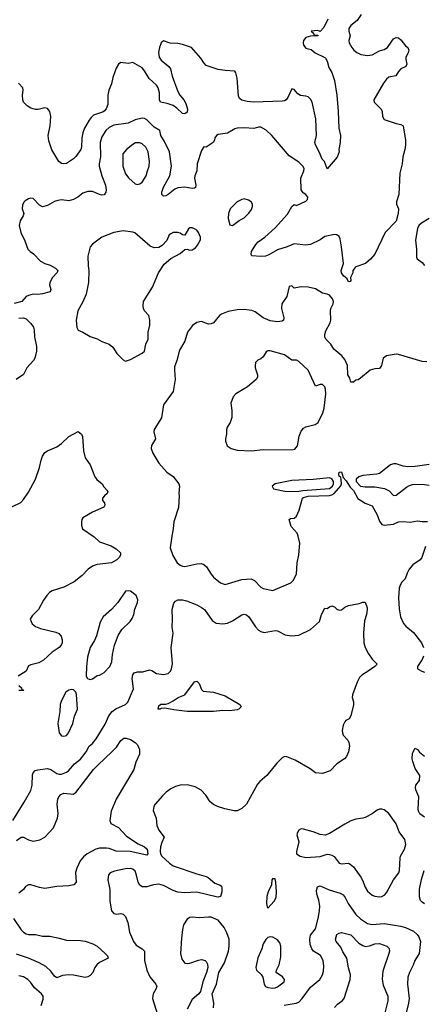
# Model space of a CAD drawing. Header units: inches. Extents: x 1682530 to 1839546, y 640742 to 791647.
# Tile 638 of 656: x 1754837 to 1758240, y 702021 to 710326. Entities that reach past the tile are written whole.
import ezdxf

# ---------------------------------------------------------------- set-up
doc = ezdxf.new("R2010")
doc.units = ezdxf.units.IN
doc.header["$MEASUREMENT"] = 0
doc.layers.add('B7750', color=7, linetype='Continuous')
doc.layers.add('B7751', color=7, linetype='Continuous')

msp = doc.modelspace()

# ---------------------------------------------------------------- linework, layer by layer
at = {"layer": 'B7750', "color": 5}
for points, elevation in [([(1758093.7, 710000), (1758093.4, 709990), (1758101.6, 709950), (1758092.7, 709930), (1758049.2, 709910.8), (1758030.4, 709890), (1758008.4, 709851.6), (1757950, 709839.5), (1757930, 709823.6), (1757904.4, 709790), (1757822.8, 709650), (1757825.8, 709630), (1757883.6, 709570), (1757891.8, 709550), (1757897.1, 709510), (1757910, 709484), (1758010, 709450.5), (1758050, 709442.8), (1758070, 709430.8), (1758074.2, 709414.2), (1758090.3, 709310), (1758090.2, 709270.3), (1758085.4, 709230), (1758067, 709170), (1758061.2, 709110), (1758041.5, 709030), (1758033.4, 708850), (1758013.8, 708790), (1758014.6, 708770), (1758030.2, 708730), (1758028, 708690), (1758010, 708626), (1757918.8, 708530), (1757830, 708348), (1757794.4, 708305.6), (1757752, 708270), (1757670, 708241.3), (1757664.4, 708235.5), (1757646.5, 708210), (1757644.6, 708190), (1757627.3, 708150), (1757630, 708126), (1757622, 708118), (1757610, 708115.3), (1757598.6, 708138.6), (1757565.8, 708165.8), (1757549.8, 708190), (1757547.8, 708210), (1757566, 708270), (1757551, 708411), (1757538.3, 708478.3), (1757530, 708495.6), (1757510, 708511.6), (1757490, 708515.1), (1757410, 708496.2), (1757370.7, 708470), (1757290, 708429.8), (1757250, 708424.8), (1757150, 708435.6), (1757090.7, 708410), (1757010, 708383.5), (1756938, 708342), (1756908.6, 708331.4), (1756868.7, 708328.7), (1756792.9, 708332.9), (1756788.7, 708348.7), (1756792.6, 708370), (1756826.8, 708430), (1756848.5, 708451.5), (1756903.1, 708490), (1756990, 708570.2), (1757093.9, 708686.1), (1757130, 708750.4), (1757150, 708766), (1757170, 708758.4), (1757250, 708794), (1757264, 708810), (1757267.6, 708830), (1757250.6, 708850), (1757226.3, 708866.3), (1757210.5, 708890), (1757207, 708990), (1757232.6, 709050), (1757234.1, 709070), (1757225.3, 709090), (1757190, 709125.1), (1757110, 709177.6), (1756963.6, 709350), (1756914, 709394), (1756870, 709419.1), (1756850, 709418), (1756810, 709406.6), (1756730, 709413), (1756670.2, 709409.8), (1756650, 709404.4), (1756590, 709367.8), (1756510, 709356.2), (1756496, 709350), (1756482, 709330), (1756479.1, 709310), (1756468, 709290), (1756410, 709249.5), (1756390, 709252), (1756370, 709222.7), (1756332.7, 709110), (1756329.2, 709050), (1756314.3, 709010), (1756311.8, 708990), (1756321.5, 708930), (1756318.4, 708910), (1756310, 708904), (1756290, 708901.4), (1756230, 708913.3), (1756170, 708907.8), (1756144.2, 708895.8), (1756090, 708851), (1756070, 708840.9), (1756050, 708838), (1756034, 708850), (1756034.8, 708870), (1756050, 708912.2), (1756101.6, 709010), (1756115.6, 709090), (1756098.7, 709210), (1756058.9, 709298.9), (1756027, 709350), (1756017, 709390), (1755970, 709419.1), (1755910, 709479.8), (1755890, 709491.8), (1755870, 709494.8), (1755810, 709482.4), (1755750, 709452.9), (1755630, 709435.7), (1755590, 709416.5), (1755561.8, 709390), (1755530, 709336.3), (1755514.3, 709290), (1755517.5, 709170), (1755506.5, 709110), (1755507.4, 709090), (1755529, 709010), (1755560.7, 708930), (1755566, 708890), (1755562.4, 708870), (1755550.3, 708849.7), (1755530, 708846.3), (1755510, 708851.2), (1755450, 708877.2), (1755410, 708876.8), (1755370, 708863.5), (1755327.4, 708830), (1755290, 708807.9), (1755250, 708799.2), (1755190, 708805.4), (1755158.6, 708801.4), (1755130, 708791.9), (1755070, 708758), (1755030, 708747.2), (1755002.6, 708762.6), (1754950, 708818), (1754930, 708820.9), (1754910, 708816), (1754882.8, 708797.2), (1754872.7, 708787.3), (1754859.1, 708760.9), (1754858, 708730), (1754870.5, 708690), (1754864.9, 708670), (1754840.4, 708630), (1754832.7, 708590), (1754846, 708530), (1754879.6, 708459.6), (1754904.9, 708390), (1754923.7, 708370), (1754953.4, 708350), (1755012, 708290), (1755048.5, 708270), (1755094.6, 708254.6), (1755138, 708230), (1755157.1, 708210), (1755153.2, 708193.2), (1755114, 708150), (1755090.4, 708110), (1755088.9, 708090), (1755098, 708050), (1755092.7, 708030), (1755030, 708013.7), (1754990, 708008.9), (1754950, 708010.8), (1754910, 708000.5), (1754890.6, 707990), (1754853.4, 707950), (1754790, 707931.5)], 840), ([(1756019.1, 710000), (1756030, 709985.3), (1756095.5, 709930), (1756108, 709910), (1756122.6, 709850), (1756170, 709720.5), (1756187.9, 709687.9), (1756220.3, 709650), (1756237.5, 709617.5), (1756252.7, 709570), (1756250, 709547), (1756230, 709531.8), (1756210, 709535.6), (1756160.8, 709580.8), (1756130, 709602.2), (1756079.8, 709619.8), (1756022.7, 709630), (1756015.8, 709650), (1756015.9, 709710), (1756005.5, 709750), (1755990, 709772.9), (1755929.5, 709829.5), (1755890, 709895.6), (1755870, 709918.4), (1755790, 709963.6), (1755750, 709955.8), (1755690, 709963.5), (1755669.3, 709950.7), (1755650, 709917), (1755622.6, 709837.4), (1755610, 709784.5), (1755587.8, 709730), (1755580.5, 709690), (1755581, 709610), (1755566.4, 709573.6), (1755550, 709553.8), (1755535.7, 709544.3), (1755460.3, 709519.7), (1755438.6, 709501.4), (1755421.7, 709478.3), (1755383.8, 709410), (1755370, 709372.3), (1755361.3, 709330), (1755357.8, 709250), (1755352.2, 709230), (1755310, 709173), (1755290, 709152.3), (1755230, 709112), (1755210, 709109.6), (1755190, 709113.6), (1755166, 709130), (1755108, 709228), (1755083.2, 709303.2), (1755076.5, 709350), (1755094.6, 709430), (1755098.6, 709510), (1755090.5, 709550), (1755070, 709576.4), (1755050, 709582), (1754992.3, 709567.7), (1754968.7, 709568.7), (1754930, 709580.4), (1754898.4, 709598.4), (1754869.8, 709629.8), (1754862.6, 709650), (1754861.1, 709690), (1754866.3, 709730), (1754862.9, 709750), (1754825.2, 709790)], 820), ([(1757414.7, 710000), (1757430, 709974.8), (1757443.6, 709923.6), (1757470, 709879.1), (1757492.1, 709812.1), (1757511.3, 709690), (1757523.1, 709550), (1757527.7, 709410), (1757541.8, 709350), (1757540.3, 709290), (1757528.7, 709230), (1757530.3, 709209.7), (1757514.6, 709165.4), (1757430, 709068.7), (1757408.2, 709128.2), (1757387.8, 709150), (1757365.3, 709205.3), (1757329.7, 709270), (1757325.1, 709290), (1757338, 709350), (1757332.9, 709490), (1757303.8, 709630), (1757290, 709656.3), (1757270, 709674.7), (1757250, 709681.3), (1757204.9, 709684.9), (1757180.7, 709700.7), (1757150, 709736.2), (1757130, 709742), (1757098.5, 709670), (1757082.8, 709650), (1757070, 709642.4), (1757050, 709638.2), (1756810, 709628.7), (1756755.3, 709635.3), (1756710, 709647.2), (1756690, 709662), (1756682.2, 709682.2), (1756671.1, 709831.1), (1756658.3, 709878.3), (1756650, 709892.8), (1756570, 709895.8), (1756510, 709904.2), (1756410, 709938), (1756390, 709960.5), (1756370, 709993.7), (1756364.4, 710000)], 820), ([(1758290, 708649.5), (1758224.9, 708610), (1758203.1, 708590), (1758190, 708564), (1758175.3, 708464.7), (1758182.3, 708390), (1758181.9, 708321.9), (1758188.6, 708308.6), (1758230, 708276.4), (1758250, 708253.4)], 860), ([(1758270, 707440.5), (1758230, 707443.1), (1758030, 707502.5), (1758010, 707503.2), (1757930.6, 707489.4), (1757900.7, 707470), (1757886.5, 707410), (1757870, 707385), (1757830, 707381), (1757791.4, 707368.6), (1757710, 707301.2), (1757690, 707289.2), (1757670, 707285.2), (1757650, 707269), (1757630, 707268.7), (1757621.1, 707301.1), (1757604.7, 707330), (1757599.4, 707410), (1757579.3, 707459.3), (1757551.8, 707491.8), (1757485.7, 707545.7), (1757459.7, 707590), (1757419.1, 707630), (1757410.9, 707650), (1757409.8, 707670), (1757417.4, 707702.6), (1757455.1, 707770), (1757461.3, 707790), (1757458, 707870), (1757459.8, 707890), (1757478.7, 707930), (1757481.5, 707950), (1757475.3, 707970), (1757450, 708001.3), (1757430, 708011.3), (1757390, 708019.6), (1757330, 708055.1), (1757270, 708069.3), (1757210, 708073), (1757150, 708061.2), (1757130, 708081.2), (1757110, 708074), (1757088.9, 707990), (1757048, 707930), (1757043, 707890), (1757063.1, 707810), (1757060.5, 707790), (1757050, 707782.4), (1757010, 707776.4), (1756950, 707786.3), (1756890, 707812.3), (1756821.6, 707861.6), (1756793.3, 707873.3), (1756730, 707881.8), (1756670, 707878), (1756595.9, 707864.1), (1756538.7, 707841.3), (1756521.3, 707830), (1756470.9, 707769.1), (1756450, 707760.4), (1756430, 707757.2), (1756370, 707778.8), (1756330, 707772.5), (1756293.9, 707746.1), (1756250.3, 707690), (1756230, 707614), (1756182.8, 707537.2), (1756161.6, 707450), (1756142.7, 707397.4), (1756140.8, 707370), (1756148.5, 707290), (1756130.6, 707190), (1756050, 707078), (1756032.5, 706967.5), (1755970.5, 706870), (1755968.1, 706848.1), (1755981, 706790), (1755947.1, 706732.9), (1755944.7, 706710), (1755958, 706670), (1756010, 706584.7), (1756078, 706510), (1756130, 706471.3), (1756178.8, 706410), (1756182.8, 706390), (1756177.3, 706330), (1756182, 706310), (1756176.4, 706210), (1756136.1, 706090), (1756131.9, 706030), (1756118.4, 705970), (1756106, 705870), (1756126.7, 705806.7), (1756164.7, 705744.7), (1756190, 705723.7), (1756210, 705715.6), (1756230, 705714), (1756330, 705737.3), (1756370, 705738.3), (1756390, 705731.6), (1756412.4, 705710), (1756450, 705647.7), (1756470, 705623), (1756530, 705576.4), (1756570, 705560.4), (1756710, 705604.5), (1756788.3, 705608.3), (1756816.8, 705596.8), (1756870, 705540.5), (1756890, 705528), (1756970, 705511.8), (1757122.8, 705577.2), (1757143.7, 705596.3), (1757171.2, 705648.8), (1757176.5, 705743.5), (1757190.6, 705810.6), (1757199.8, 705910), (1757185.9, 705970), (1757175.3, 705995.3), (1757126.9, 706050), (1757109.4, 706110.6), (1757121.5, 706118.5), (1757150, 706122), (1757170, 706138), (1757192.6, 706187.4), (1757220.7, 706290), (1757230, 706296.6), (1757270, 706306.2), (1757450, 706313.6), (1757470, 706317.4), (1757489.3, 706330.7), (1757544.8, 706395.2), (1757548.8, 706410), (1757547.8, 706447.8), (1757544, 706464), (1757530, 706476), (1757527.5, 706490), (1757530, 706510.6), (1757550, 706510.8), (1757563.4, 706463.4), (1757590, 706437.3), (1757622.3, 706382.3), (1757650, 706354.9), (1757688.2, 706288.2), (1757750, 706246.7), (1757810, 706224), (1757850, 706150.7), (1757870, 706096.3), (1757890, 706067), (1757910, 706061.1), (1757988, 706072), (1758030.4, 706090.4), (1758070, 706094.4), (1758130, 706087.7), (1758190, 706099.3), (1758230, 706092.7), (1758274.2, 706094.2)], 860), ([(1754830, 707808.5), (1754870, 707810.4), (1754890, 707803.8), (1754930, 707764.4), (1754952, 707732), (1754959, 707710), (1754960.9, 707650), (1754979.5, 707570), (1754977.4, 707530), (1754963.8, 707470), (1754953.7, 707450), (1754897.2, 707390), (1754868.2, 707331.8), (1754808.1, 707291.9)], 840), ([(1754770, 706216.5), (1754846, 706254), (1754870, 706278.4), (1754910, 706339.3), (1754969.8, 706450), (1755003.1, 706550), (1755016.9, 706610), (1755030, 706642.8), (1755050, 706674), (1755070, 706690.5), (1755150, 706723.1), (1755190, 706750.3), (1755250, 706810.4), (1755330.9, 706850.9), (1755358, 706830), (1755366, 706810), (1755374.4, 706690), (1755390, 706631.3), (1755430.3, 706570.4), (1755470.5, 706470.5), (1755487.9, 706447.9), (1755530.8, 706410), (1755545.8, 706385.8), (1755578.8, 706350), (1755574.8, 706330), (1755550.7, 706310), (1755536.3, 706290), (1755534, 706270), (1755550.8, 706250), (1755554.8, 706230), (1755544.9, 706215.1), (1755449.3, 706170.7), (1755370, 706125.2), (1755360.5, 706110), (1755358, 706090), (1755359.1, 706059.1), (1755366.8, 706030), (1755463.6, 705963.6), (1755510, 705922), (1755606.6, 705886.6), (1755650, 705862), (1755686.8, 705830), (1755687.7, 705810), (1755675.5, 705790), (1755654.4, 705770), (1755610, 705743.8), (1755490.8, 705730.8), (1755450, 705716.8), (1755414, 705690), (1755362.9, 705637.1), (1755294.7, 705585.3), (1755210, 705540.3), (1755111.3, 705508.7), (1755087.1, 705492.9), (1755065.5, 705470), (1755037.1, 705430), (1754995.5, 705350), (1754942.5, 705297.5), (1754924.7, 705270), (1754941, 705230), (1754970, 705207.3), (1755011, 705190), (1755140.8, 705160.8), (1755168.1, 705148.1), (1755185.4, 705125.4), (1755194.7, 705094.7), (1755194.4, 705070), (1755185.5, 705050), (1755170, 705029.7), (1755110, 704991.2), (1755037.4, 704922.6), (1754998.8, 704901.2), (1754930, 704885.3), (1754910, 704874.7), (1754890.2, 704829.8), (1754823.7, 704790)], 840), ([(1758290, 706572.7), (1758170, 706556.2), (1758110, 706555.6), (1758070, 706561.1), (1758010, 706579.1), (1757990, 706579.7), (1757962, 706570), (1757870, 706499.1), (1757847.4, 706492.6), (1757730, 706481.9), (1757697.4, 706470), (1757674.7, 706450), (1757672.8, 706430), (1757710, 706390.1), (1757750, 706384.7), (1757830, 706385), (1757912.8, 706372.8), (1757952, 706352), (1757990, 706312.8), (1758010, 706315.8), (1758097.7, 706382.3), (1758122.7, 706397.3), (1758150, 706405.5), (1758230, 706407.4), (1758290, 706399.8)], 880), ([(1758257.5, 705882.5), (1758226.4, 705790), (1758212.7, 705770), (1758153.1, 705726.9), (1758121.7, 705690), (1758102.7, 705657.3), (1758088.2, 705610), (1758059.6, 705580.4), (1758045.1, 705554.9), (1758037.3, 705530), (1758031.3, 705450), (1758036.3, 705356.3), (1758049.1, 705289.1), (1758073.9, 705233.9), (1758092.7, 705210), (1758157.7, 705157.8), (1758224.6, 705070), (1758242.7, 705030)], 860), ([(1754778.9, 703570), (1754875.2, 703724.8), (1754930, 703824), (1754941.4, 703870), (1754944.7, 703955.3), (1754950, 703973), (1754967.8, 703992.2), (1754990, 703998.9), (1755070, 704008.9), (1755098, 704002), (1755150, 703968.9), (1755170, 703962), (1755190, 703963.1), (1755230, 703977.6), (1755247, 703990), (1755299.7, 704050), (1755350, 704089.2), (1755397.4, 704150), (1755422.6, 704197.4), (1755450, 704221.1), (1755480.4, 704259.6), (1755556.8, 704383.2), (1755587, 704453), (1755615.1, 704490), (1755646.3, 704513.7), (1755729.7, 704550), (1755749.8, 704570.2), (1755797.5, 704682.5), (1755784.3, 704770), (1755790, 704800.4), (1755803.1, 704816.9), (1755830, 704825), (1755876, 704824), (1755930, 704843.2), (1755950, 704836.5), (1755990, 704811.3), (1756050, 704802.8), (1756087.8, 704812.2), (1756108, 704830), (1756117.6, 704850), (1756126.3, 704893.7), (1756114, 705030), (1756129.7, 705150), (1756122, 705202), (1756126.2, 705270), (1756122.2, 705350), (1756136.3, 705403.7), (1756150, 705421.6), (1756170, 705432.7), (1756210, 705433), (1756242.9, 705422.9), (1756330, 705390.4), (1756370, 705368.4), (1756394.9, 705350), (1756459.1, 705259.1), (1756494.4, 705234.4), (1756550, 705230.6), (1756590, 705236.3), (1756630, 705254), (1756710, 705306.8), (1756730, 705310.8), (1756750, 705306.8), (1756768.5, 705288.5), (1756823.9, 705203.9), (1756850, 705177.3), (1756870, 705164), (1756897.3, 705157.3), (1756990, 705173), (1757010, 705170.5), (1757076.4, 705136.4), (1757128.5, 705128.5), (1757190, 705134.4), (1757290, 705182.4), (1757364.7, 705250), (1757382, 705310), (1757410, 705361), (1757430, 705358.8), (1757450, 705374.8), (1757470, 705382), (1757490, 705374), (1757510, 705354), (1757530, 705344), (1757550, 705347.7), (1757579, 705370), (1757610, 705384.9), (1757699.3, 705400.7), (1757730, 705414), (1757750, 705412), (1757766, 705366), (1757766.8, 705350), (1757760.7, 705310), (1757743.5, 705256.5), (1757735.5, 705150), (1757738.4, 705070), (1757750.4, 705030), (1757777.3, 704977.3), (1757810, 704931), (1757851, 704890), (1757832, 704870), (1757776.3, 704830), (1757721.8, 704798.2), (1757702.7, 704777.3), (1757682, 704738), (1757643.1, 704630), (1757640.3, 704610), (1757650, 704571.3), (1757650, 704546), (1757630, 704454), (1757614.9, 704430), (1757586.6, 704413.4), (1757577.5, 704402.5), (1757564.8, 704375.2), (1757556.9, 704330), (1757557.4, 704310), (1757564.4, 704290), (1757603, 704250), (1757613, 704230), (1757617.5, 704197.5), (1757608.5, 704150), (1757591.8, 704110), (1757574.9, 704090), (1757510.2, 704049.8), (1757454, 703990), (1757390, 703967), (1757330, 703972.3), (1757285.8, 704005.8), (1757160.2, 704080.2), (1757090, 704109.2), (1757070, 704112.3), (1757050, 704098.4), (1757005.5, 704054.5), (1756920.9, 703950), (1756860.9, 703899.1), (1756842.9, 703877.1), (1756750, 703709.6), (1756710, 703672), (1756670, 703654), (1756646.2, 703653.8), (1756565.1, 703670), (1756504, 703690), (1756470, 703706.7), (1756443.5, 703730), (1756406.3, 703786.3), (1756366.6, 703826.6), (1756315.3, 703855.3), (1756250, 703872), (1756190, 703869.5), (1756150, 703858), (1756110, 703838), (1756070.8, 703810), (1756039.9, 703780.1), (1755978.8, 703710), (1755966.8, 703690), (1755963.5, 703656.5), (1755987.3, 703590), (1755992.7, 703530), (1756010.4, 703490), (1756055.3, 703430), (1756034.5, 703385.5), (1756024.5, 703350), (1756021.5, 703310), (1756024, 703290), (1756034, 703270), (1756099.6, 703210), (1756130, 703189.7), (1756330, 703120.1), (1756410, 703099.3), (1756427.2, 703090), (1756483.3, 703043.3), (1756526.3, 703026.3), (1756537.2, 703017.2), (1756542, 703002), (1756540.3, 702970), (1756528.7, 702931.3), (1756510, 702924), (1756493.1, 702926.9), (1756330, 702968.1), (1756230, 702959.8), (1756170, 702967.4), (1756130, 702982.2), (1756050, 703023.7), (1756010, 703033), (1755964.7, 703030), (1755910, 703011.8), (1755870, 703012.3), (1755850, 703026), (1755835.1, 703050), (1755823, 703110), (1755810, 703145.2), (1755790, 703160.7), (1755770, 703167.3), (1755730, 703164.7), (1755635.6, 703144.4), (1755600.7, 703130), (1755586.5, 703113.5), (1755580.9, 703070), (1755595.6, 702990), (1755597.1, 702890), (1755610.7, 702810), (1755630, 702785.5), (1755650, 702780.5), (1755690, 702785.5), (1755710, 702782), (1755730, 702762.8), (1755748.5, 702710), (1755763.2, 702630), (1755795.2, 702550), (1755819, 702519), (1755870.4, 702490), (1755890.3, 702470), (1755890.2, 702390), (1755908.1, 702310), (1755933.8, 702253.8), (1755984.4, 702190), (1755992.2, 702170), (1755986, 702150), (1755960.9, 702110), (1755955.3, 702070), (1756010, 701897.3)], 840), ([(1758242.5, 704957.5), (1758230.4, 704930), (1758190.4, 704870), (1758190.6, 704850), (1758226.8, 704830), (1758250, 704823.1)], 860), ([(1754830.8, 704710.8), (1754852, 704690), (1754854, 704674), (1754866, 704674), (1754871.3, 704668.7), (1754829, 704669)], 840), ([(1754810, 703402), (1754850, 703430.3), (1754870, 703432), (1754910, 703407.9), (1754950, 703396.5), (1755007.4, 703407.4), (1755050, 703430.9), (1755120.7, 703510), (1755154.8, 703590), (1755161.2, 703630), (1755152.4, 703710), (1755158.9, 703750), (1755166.9, 703770), (1755184.4, 703790), (1755210, 703800.9), (1755286.6, 703793.4), (1755310, 703808.1), (1755459.1, 704000.9), (1755497.8, 704042.1), (1755615, 704150), (1755651.6, 704190), (1755690, 704245.3), (1755713.5, 704266.5), (1755734.6, 704265.4), (1755770, 704253.5), (1755809.2, 704230), (1755830, 704210.1), (1755846.6, 704170), (1755846, 704130), (1755816.9, 704063.1), (1755797.9, 704002.1), (1755650, 703749.8), (1755608.7, 703648.7), (1755596.5, 703570), (1755606.3, 703546.3), (1755670.9, 703510.9), (1755738.2, 703438.2), (1755835.3, 703375.3), (1755890.3, 703350), (1755911.8, 703330), (1755917.4, 703290), (1755910, 703279.6), (1755768.4, 703308.4), (1755650, 703313.7), (1755590, 703335.5), (1755570, 703338.1), (1755510, 703337), (1755479.1, 703330), (1755406.7, 703290), (1755375.9, 703264.1), (1755347.6, 703230), (1755318.9, 703170), (1755306.8, 703133.2), (1755312, 703050), (1755293.4, 703030), (1755250, 703020.4), (1755150, 703014.8), (1755050, 702998.5), (1755005, 703005), (1754930, 703027.9), (1754910, 703028.4), (1754884.9, 703015), (1754868, 702990), (1754830, 702957.4)], 820), ([(1758250, 703599.5), (1758210, 703628.2), (1758198.2, 703650), (1758195.7, 703670), (1758201.9, 703770), (1758176, 703830), (1758173.2, 703850), (1758178.2, 703870), (1758207.6, 703910), (1758211.2, 703950), (1758171.2, 704010), (1758151, 704070), (1758147.1, 704090), (1758150, 704138), (1758170, 704180.7), (1758190, 704170.5), (1758207.2, 704147.2), (1758250, 704113)], 840), ([(1758250, 702869.7), (1758230, 702881.1), (1758217.5, 702897.5), (1758207.2, 702927.2), (1758209.2, 702990.8), (1758225.9, 703074.1), (1758247.5, 703150)], 840), ([(1757066.1, 702013.9), (1757169.2, 702030.8), (1757190, 702040.2), (1757219.3, 702070), (1757290, 702165.7), (1757368.7, 702231.3), (1757390.9, 702269.1), (1757398.7, 702301.3), (1757401.5, 702341.4), (1757395.1, 702390), (1757373, 702433), (1757313.7, 702470), (1757298.9, 702490), (1757286.5, 702526.5), (1757281.9, 702570), (1757290, 702603.1), (1757330, 702658.4), (1757354.7, 702745.3), (1757365.5, 702810), (1757367, 702850), (1757360, 702900), (1757343.4, 702950), (1757340.4, 702979.6), (1757347, 703013), (1757370, 703019), (1757446.7, 702986.7), (1757539.1, 702959.1), (1757564.9, 702945), (1757581.8, 702921.8), (1757606.7, 702870), (1757670, 702779.1), (1757710, 702742.8), (1757770, 702703.2), (1757810, 702694.2), (1757910, 702701.8), (1758050, 702680.7), (1758090, 702669.1), (1758157.2, 702637.2), (1758187.6, 702610), (1758202.6, 702590), (1758217.6, 702550), (1758205.8, 702450), (1758168.2, 702391.8), (1758154.4, 702350), (1758123.2, 702290), (1758109.4, 702250), (1758106.7, 702190), (1758120.9, 702070), (1758115.5, 702030), (1758094.8, 701950)], 840), ([(1756469.7, 701990), (1756473.1, 702030), (1756460.7, 702110), (1756495.1, 702190), (1756514.5, 702290), (1756563.7, 702370), (1756596.9, 702470), (1756604, 702510), (1756602.3, 702570), (1756584.2, 702624.2), (1756561.7, 702670), (1756510, 702731), (1756450, 702755.1), (1756430, 702757.2), (1756350, 702749.6), (1756290, 702757), (1756270, 702752), (1756250, 702738), (1756218.4, 702690), (1756208.7, 702651.3), (1756199.9, 702580.1), (1756192.2, 702450), (1756202.6, 702402.6), (1756230, 702367.3), (1756250, 702364), (1756270, 702366.8), (1756345.6, 702394.4), (1756370, 702399.1), (1756401, 702390), (1756410, 702381), (1756419.3, 702359.3), (1756422, 702330), (1756413, 702290), (1756380.5, 702210), (1756360.7, 702130), (1756347.3, 702110), (1756290, 702062.7), (1756250, 701979)], 860), ([(1754783.3, 702743.3), (1754849.5, 702650), (1754870, 702628.9), (1754890, 702616.4), (1754910, 702610.8), (1754970, 702610.2), (1755030, 702595.1), (1755090, 702596), (1755170, 702579), (1755230, 702560.8), (1755350, 702559.4), (1755390, 702552.5), (1755452, 702530), (1755490.6, 702510.6), (1755556, 702450), (1755575.8, 702430), (1755584, 702410), (1755510, 702374.7), (1755486, 702354), (1755470.3, 702330), (1755453.6, 702290), (1755430, 702264.5), (1755410, 702251.4), (1755390, 702247.8), (1755290, 702267.2), (1755249.4, 702270.6), (1755197.5, 702262.5), (1755150, 702244.5), (1755130, 702258), (1755100.2, 702300.2), (1755058.4, 702338.4), (1755001.7, 702370), (1754912.3, 702410), (1754810, 702444.7)], 820), ([(1757490, 701993.7), (1757517.7, 702022.3), (1757555.8, 702050), (1757572.2, 702070), (1757622.9, 702230), (1757626.2, 702270), (1757609.9, 702329.9), (1757596.4, 702410), (1757562.7, 702462.7), (1757543.6, 702503.6), (1757506.6, 702550), (1757502.2, 702562.2), (1757499.7, 702570), (1757509.8, 702610.2), (1757530, 702622), (1757550, 702625.5), (1757630, 702606), (1757696.2, 702536.2), (1757730, 702515.8), (1757750, 702509.3), (1757786.9, 702513.1), (1757830, 702530.2), (1757870, 702534), (1757933, 702510), (1757952.9, 702492.9), (1757955.6, 702470), (1757950.2, 702450), (1757899.2, 702300.8), (1757892.4, 702232.4), (1757902.3, 702182.3), (1757941.4, 702090), (1757942, 702050), (1757916.9, 701950)], 820), ([(1755018, 702010), (1755034.6, 702065.4), (1755034.8, 702090), (1755019.8, 702110), (1754961, 702161), (1754928.1, 702208.1), (1754906, 702230), (1754870, 702253.5), (1754830, 702261)], 840)]:
    msp.add_lwpolyline(points, dxfattribs=dict(at, elevation=elevation))
for points, elevation in [([(1755812.5, 709287.5), (1755790, 709274), (1755738.4, 709230), (1755706.1, 709193.9), (1755706.3, 709090), (1755730, 709026), (1755757.1, 708990), (1755810, 708940.3), (1755830, 708935.3), (1755850, 708940.9), (1755870, 708954), (1755904.4, 709010), (1755913.8, 709050), (1755929.8, 709090), (1755930.7, 709130), (1755920.2, 709210), (1755900.8, 709250), (1755870, 709278.2), (1755850, 709286.4)], 860), ([(1756730, 708815.3), (1756710, 708808.7), (1756670, 708788.7), (1756610.7, 708730), (1756596.4, 708690), (1756594.4, 708650), (1756610, 708596), (1756630, 708588.4), (1756687.4, 708632.6), (1756730, 708655.5), (1756770, 708694.8), (1756790, 708726), (1756799.3, 708750), (1756799, 708770), (1756788, 708790), (1756764.7, 708804.7)], 860), ([(1756290, 708569.6), (1756270, 708569.3), (1756259.1, 708560.9), (1756230, 708508.7), (1756210, 708512.3), (1756190, 708525.1), (1756170, 708531.1), (1756130, 708529.6), (1756110, 708520.7), (1756098, 708510), (1756076, 708464), (1756038.5, 708421.5), (1756010, 708403.6), (1755970, 708402.4), (1755935.8, 708415.8), (1755806.8, 708526.8), (1755790, 708533.2), (1755710, 708543.7), (1755630, 708531.8), (1755530, 708491.1), (1755450, 708433.6), (1755431.4, 708408.6), (1755410.2, 708330), (1755413.2, 708250), (1755420.2, 708210), (1755416, 708110), (1755397.7, 708010), (1755370, 707946.6), (1755327.6, 707870), (1755312.4, 707790), (1755319.3, 707730), (1755330, 707707.3), (1755370, 707690.4), (1755430, 707653.4), (1755490, 707634), (1755530, 707610.7), (1755591, 707590), (1755622.5, 707562.5), (1755656, 707510), (1755710, 707456), (1755730, 707446.8), (1755770, 707458.8), (1755870, 707514), (1755889.6, 707530.4), (1755900.7, 707590), (1755920.5, 707630), (1755919.7, 707690), (1755933, 707750), (1755933.6, 707790), (1755926, 707830), (1755890, 707869.2), (1755881.6, 707890), (1755877, 707910), (1755880.7, 707950), (1755957.6, 708070), (1756008.4, 708190), (1756055.8, 708264.2), (1756110, 708311), (1756190, 708352.4), (1756230, 708387.7), (1756249.4, 708390.6), (1756270, 708383.1), (1756290, 708385.3), (1756318, 708402), (1756336.2, 708423.8), (1756360.9, 708470), (1756362, 708490), (1756345.1, 708530), (1756330, 708549.4), (1756310, 708560.5)], 860), ([(1756928.1, 707531.9), (1756915.9, 707524.1), (1756890, 707482), (1756870, 707464), (1756845.4, 707454.6), (1756826, 707434), (1756821, 707410), (1756822.8, 707390), (1756842.8, 707330), (1756842.8, 707310), (1756830.8, 707290), (1756757.3, 707230), (1756658.8, 707170), (1756636.7, 707143.3), (1756616.3, 707090), (1756624.9, 707030), (1756626.8, 706970), (1756610.7, 706929.3), (1756586, 706890), (1756581, 706870), (1756581, 706830), (1756571.3, 706790), (1756571.3, 706770), (1756586, 706730), (1756620.7, 706710), (1756670, 706694.6), (1756790, 706689.5), (1756890, 706701.5), (1757130, 706697.4), (1757155.8, 706704.2), (1757179.5, 706730), (1757193.8, 706813.8), (1757210, 706856), (1757230, 706879.5), (1757249.6, 706890.4), (1757327.9, 706912.1), (1757352.7, 706927.3), (1757392.3, 707010), (1757405.2, 707050), (1757417.2, 707170), (1757416, 707210), (1757409, 707230), (1757390, 707249), (1757370, 707249), (1757330, 707235.3), (1757268.6, 707368.6), (1757190, 707443.7), (1757170, 707454), (1757130, 707454.5), (1757070, 707499.6), (1756950, 707531.6)], 880), ([(1757450, 706461.1), (1757310, 706447), (1757130, 706439), (1756990, 706411.1), (1756964.7, 706390), (1756978, 706370), (1757071.3, 706350), (1757110, 706346.4), (1757190, 706349.3), (1757224.7, 706355.3), (1757450, 706371.3), (1757473.6, 706390), (1757483.8, 706410), (1757483, 706430), (1757470, 706452)], 880), ([(1755750, 705509.3), (1755730, 705505.2), (1755663.8, 705410), (1755610.3, 705349.7), (1755540.7, 705290), (1755514.9, 705245.1), (1755484.9, 705130), (1755466.7, 705090), (1755430, 705029.2), (1755408.5, 704948.5), (1755399.3, 704870), (1755398.4, 704790), (1755407.7, 704770), (1755422, 704762), (1755430, 704759.3), (1755450, 704765.5), (1755490, 704794), (1755510, 704797.3), (1755550, 704820.7), (1755595.6, 704870), (1755613.3, 704910), (1755618.9, 704970), (1755634.8, 705050), (1755667.3, 705132.7), (1755697.1, 705182.9), (1755769.4, 705250), (1755786.2, 705273.8), (1755798.4, 705310), (1755806.2, 705353.8), (1755829.3, 705410), (1755833.2, 705433.2), (1755818, 705470), (1755770, 705505.2)], 860), ([(1756610, 704497.6), (1756550, 704498.3), (1756470, 704489.9), (1756250, 704491.2), (1756136.1, 704503.9), (1756061.5, 704518.5), (1756030, 704517.2), (1756021, 704510), (1756003.7, 704510), (1756010, 704538), (1756026.8, 704553.2), (1756070, 704551.8), (1756090, 704557.4), (1756130, 704579.5), (1756171.8, 704610), (1756230, 704632.4), (1756310, 704742), (1756330, 704747.3), (1756350, 704727.3), (1756370, 704674.8), (1756383.4, 704663.4), (1756470, 704652.4), (1756570, 704622.4), (1756692, 704550), (1756704.7, 704530), (1756684.7, 704510), (1756670, 704505.6)], 820), ([(1755270, 704675.6), (1755251.3, 704670), (1755227, 704653), (1755190, 704584), (1755178, 704550), (1755175.5, 704490), (1755158.4, 704390), (1755168.4, 704310), (1755190, 704286), (1755210, 704282.4), (1755230, 704288.7), (1755249.5, 704310), (1755284.7, 704390), (1755299.6, 704450), (1755322.9, 704510), (1755315.3, 704635.3), (1755310, 704654), (1755290, 704674.5)], 860), ([(1757890, 703667), (1757870, 703667), (1757850, 703658), (1757810, 703627.8), (1757750, 703596.9), (1757730, 703589.7), (1757670, 703582), (1757630, 703568), (1757578.7, 703541.3), (1757450, 703460.9), (1757412.5, 703447.5), (1757370, 703452.3), (1757310, 703477), (1757230, 703498), (1757210, 703501.2), (1757190, 703489.2), (1757179.3, 703470), (1757174.9, 703450), (1757191, 703390), (1757172, 703310), (1757172, 703290), (1757202, 703270), (1757250, 703259.1), (1757370, 703268), (1757430, 703288), (1757450, 703285.5), (1757470, 703279.1), (1757487, 703267), (1757530.4, 703210.4), (1757550, 703204.4), (1757610, 703210.3), (1757623.7, 703203.7), (1757650, 703179.5), (1757714.2, 703094.2), (1757728.3, 703068.3), (1757750, 703008), (1757770, 702974.9), (1757810, 702941.3), (1757830, 702932.4), (1757870, 702928.4), (1757890, 702930.5), (1757915.4, 702944.6), (1757932.3, 702967.7), (1757988.3, 703070), (1758034.3, 703130), (1758039.7, 703150), (1758044.7, 703255.3), (1758048.9, 703271.1), (1758082, 703330), (1758092.6, 703370), (1758084.2, 703410), (1758036.8, 703476.8), (1758010, 703542.7), (1757950, 703631.6), (1757910, 703660.7)], 860), ([(1756970, 703082), (1756964, 703070), (1756961, 703030), (1756930.8, 702970), (1756922, 702930), (1756918.8, 702870), (1756922.8, 702842.8), (1756930, 702832), (1756982, 702890), (1756999.3, 702920.7), (1757002.7, 702970), (1756997.2, 703050), (1756990, 703078), (1756980.4, 703080.4)], 860), ([(1756950, 702589.2), (1756930, 702584), (1756912.8, 702567.2), (1756890.6, 702530), (1756879.3, 702490), (1756846.1, 702413.9), (1756828, 702330), (1756834.3, 702310), (1756871.9, 702271.9), (1756885.6, 702250), (1756899.1, 702190), (1756910, 702172.2), (1756930, 702162.8), (1756970, 702157.4), (1756990, 702159.5), (1757010, 702168.8), (1757067.8, 702210), (1757069.6, 702230), (1757053.1, 702253.1), (1757000.5, 702290), (1757002, 702310), (1757025.4, 702354.6), (1757038.5, 702421.5), (1757037.6, 702510), (1757030, 702539), (1757010, 702566), (1756970, 702586)], 860)]:
    msp.add_lwpolyline(points, close=True, dxfattribs=dict(at, elevation=elevation))
at = {"layer": 'B7751', "color": 5}
for points, elevation in [([(1757435.5, 710330), (1757400.3, 710259.7), (1757370, 710226), (1757350, 710233.2), (1757294, 710230), (1757312.7, 710212.7), (1757318, 710198), (1757350, 710194), (1757352, 710190), (1757290, 710187), (1757250, 710174.5), (1757230.4, 710150), (1757227.9, 710130), (1757230.5, 710110), (1757250, 710084.9), (1757294, 710074), (1757327.3, 710047.3), (1757410, 710007.7), (1757414.7, 710000)], 820), ([(1757716, 710370), (1757681.1, 710318.9), (1757630, 710276.9), (1757612, 710250), (1757612.2, 710230), (1757623, 710190), (1757610.7, 710150), (1757614, 710130), (1757637.3, 710090), (1757654.8, 710070), (1757678.8, 710050), (1757712.4, 710032.4), (1757770, 710023.2), (1757810, 710027.9), (1757870, 710061.8), (1757910, 710074), (1757937, 710090), (1757974.1, 710145.9), (1757990, 710163.8), (1758010, 710176.4), (1758030, 710172.4), (1758050, 710157.1), (1758090, 710104.9), (1758110.7, 710090), (1758118, 710070), (1758113.3, 710046.7), (1758094, 710010), (1758093.7, 710000)], 840), ([(1756364.4, 710000), (1756284.5, 710090), (1756210, 710116.1), (1756170, 710123.5), (1756106.3, 710126.3), (1756050, 710147.8), (1756030, 710129.4), (1756016.5, 710090), (1756008.4, 710050), (1756011.7, 710010), (1756019.1, 710000)], 820)]:
    msp.add_lwpolyline(points, dxfattribs=dict(at, elevation=elevation))

doc.saveas('drawing.dxf')
